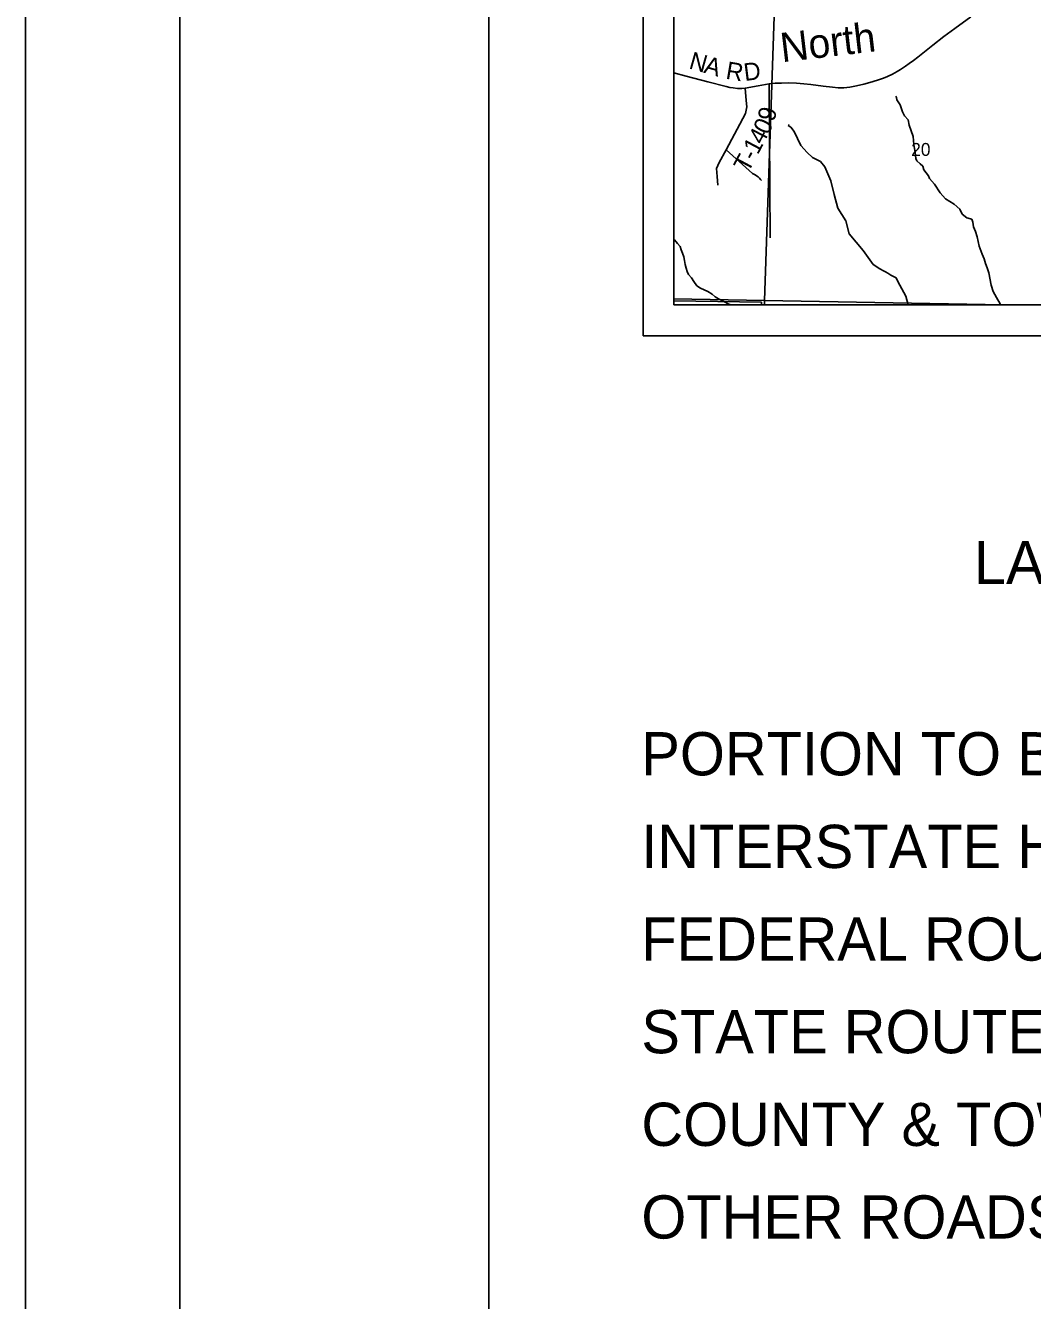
# Model space of a CAD drawing. Extents: x 0 to 34, y 0 to 22.
# Drawn here: x 0 to 3.261, y 10.876 to 15.005 of the extents above; entities that cross this region are included whole.
import ezdxf

# ---------------------------------------------------------------- set-up
doc = ezdxf.new("R2010")
doc.units = 0
for name, color, linetype in [('Default', 7, 'Continuous'), ('GM_X_County_Road', 7, 'Continuous'), ('GM_X_County_Road_Text', 7, 'Continuous'), ('GM_X_Minor_River', 7, 'Continuous'), ('GM_X_Minor_River_Text', 7, 'Continuous'), ('GM_X_Section_Text', 7, 'Continuous'), ('GM_X_Township_Road', 7, 'Continuous'), ('GM_X_Township_Road_Text', 7, 'Continuous'), ('SH_Border', 7, 'Continuous'), ('SH_Cut_Line', 7, 'Continuous'), ('SH_Data', 7, 'Continuous'), ('SH_Text', 7, 'Continuous')]:
    doc.layers.add(name, color=color, linetype=linetype)

msp = doc.modelspace()

# ---------------------------------------------------------------- linework, layer by layer
at = {"layer": 'Default'}
for p, q in [((2.1, 19.1502), (2.1, 14.1)), ((2.1, 15.1312), (2.1, 14.1197)), ((2.3934, 14.1146), (2.428, 15.1288)), ((2.428, 15.1288), (2.3934, 14.1146)), ((2.1, 14.1197), (2.3934, 14.1146)), ((2.1, 14.1197), (2.1, 14.1)), ((2.3934, 14.1146), (2.1, 14.1197)), ((2.1, 14.1134), (2.1, 14.1)), ((2.384, 14.1091), (2.1, 14.1134)), ((2.1, 14.1), (2.3928, 14.1)), ((2.1, 14.1), (2.3837, 14.1)), ((2.1, 14.1), (6.7017, 14.1)), ((2.3837, 14.1), (2.384, 14.1091)), ((2.3928, 14.1), (2.3934, 14.1146)), ((2.3934, 14.1146), (2.3928, 14.1)), ((2.3928, 14.1), (3.167, 14.1)), ((2.3934, 14.1146), (3.167, 14.1)), ((3.167, 14.1), (2.3934, 14.1146)), ((3.167, 14.1), (3.3681, 14.1))]:
    msp.add_line(p, q, dxfattribs=at)
at = {"layer": 'GM_X_County_Road'}
for p, q in [((3.0096, 14.9958), (3.0609, 15.0334)), ((2.9744, 14.9692), (3.0096, 14.9958)), ((2.9381, 14.9413), (2.9744, 14.9692)), ((2.8893, 14.9028), (2.9381, 14.9413)), ((2.8337, 14.8626), (2.8496, 14.8729)), ((2.8496, 14.8729), (2.8622, 14.882)), ((2.8622, 14.882), (2.8759, 14.8919)), ((2.8759, 14.8919), (2.8893, 14.9028)), ((2.1, 14.8512), (2.1395, 14.8412)), ((2.1395, 14.8412), (2.2097, 14.8229)), ((2.2097, 14.8229), (2.2686, 14.807)), ((2.7147, 14.8154), (2.7416, 14.8229)), ((2.7416, 14.8229), (2.7652, 14.8297)), ((2.7652, 14.8297), (2.7787, 14.8341)), ((2.7787, 14.8341), (2.7918, 14.8395)), ((2.7918, 14.8395), (2.8075, 14.8472)), ((2.8075, 14.8472), (2.8224, 14.8556)), ((2.8224, 14.8556), (2.8337, 14.8626)), ((2.2686, 14.807), (2.2813, 14.8041)), ((2.2813, 14.8041), (2.2916, 14.8027)), ((2.2916, 14.8027), (2.3058, 14.8013)), ((2.3058, 14.8013), (2.3196, 14.8008)), ((2.3196, 14.8008), (2.331, 14.8021)), ((2.331, 14.8021), (2.3723, 14.8099)), ((2.3723, 14.8099), (2.4084, 14.8159)), ((2.4084, 14.8159), (2.4279, 14.8179)), ((2.4279, 14.8179), (2.4481, 14.8187)), ((2.4481, 14.8187), (2.4705, 14.8188)), ((2.4705, 14.8188), (2.4973, 14.8182)), ((2.4973, 14.8182), (2.5208, 14.8163)), ((2.5208, 14.8163), (2.5432, 14.8137)), ((2.5432, 14.8137), (2.5832, 14.8084)), ((2.5832, 14.8084), (2.6136, 14.805)), ((2.6136, 14.805), (2.6323, 14.8034)), ((2.6323, 14.8034), (2.6497, 14.8031)), ((2.6497, 14.8031), (2.6698, 14.8052)), ((2.6698, 14.8052), (2.6913, 14.8097)), ((2.6913, 14.8097), (2.7147, 14.8154))]:
    msp.add_line(p, q, dxfattribs=at)
at = {"layer": 'GM_X_Minor_River'}
for p, q in [((2.8204, 14.7723), (2.8189, 14.7757)), ((2.8221, 14.7644), (2.8204, 14.7723)), ((2.8322, 14.7478), (2.8221, 14.7644)), ((2.8398, 14.7259), (2.8322, 14.7478)), ((2.8461, 14.712), (2.8398, 14.7259)), ((2.858, 14.6996), (2.8461, 14.712)), ((2.8617, 14.6826), (2.858, 14.6996)), ((2.4697, 14.681), (2.4727, 14.6848)), ((2.4785, 14.6758), (2.4697, 14.681)), ((2.4894, 14.6619), (2.4785, 14.6758)), ((2.5113, 14.6163), (2.4894, 14.6619)), ((2.8748, 14.6459), (2.8617, 14.6826)), ((2.531, 14.5942), (2.5113, 14.6163)), ((2.8768, 14.6197), (2.8748, 14.6459)), ((2.8807, 14.5932), (2.8768, 14.6197)), ((2.5491, 14.5778), (2.531, 14.5942)), ((2.5746, 14.5642), (2.5491, 14.5778)), ((2.8833, 14.5739), (2.8807, 14.5932)), ((2.5889, 14.5477), (2.5746, 14.5642)), ((2.6079, 14.5016), (2.5889, 14.5477)), ((2.8865, 14.5663), (2.8833, 14.5739)), ((2.8976, 14.5574), (2.8865, 14.5663)), ((2.906, 14.5495), (2.8976, 14.5574)), ((2.9093, 14.5378), (2.906, 14.5495)), ((2.9244, 14.5187), (2.9093, 14.5378)), ((2.6192, 14.4581), (2.6079, 14.5016)), ((2.9276, 14.5096), (2.9244, 14.5187)), ((2.9437, 14.4916), (2.9276, 14.5096)), ((2.631, 14.4131), (2.6192, 14.4581)), ((2.962, 14.4627), (2.9437, 14.4916)), ((2.979, 14.4432), (2.962, 14.4627)), ((2.6567, 14.3725), (2.631, 14.4131)), ((3.0073, 14.4262), (2.979, 14.4432)), ((3.0257, 14.4098), (3.0073, 14.4262)), ((3.0336, 14.3943), (3.0257, 14.4098)), ((2.6669, 14.3301), (2.6567, 14.3725)), ((3.0489, 14.382), (3.0336, 14.3943)), ((3.0607, 14.3784), (3.0489, 14.382)), ((3.0649, 14.3777), (3.0607, 14.3784)), ((3.0677, 14.3686), (3.0649, 14.3777)), ((3.0702, 14.3535), (3.0677, 14.3686)), ((2.7125, 14.2765), (2.6669, 14.3301)), ((3.0769, 14.338), (3.0702, 14.3535)), ((3.0818, 14.3202), (3.0769, 14.338)), ((2.1018, 14.3106), (2.1, 14.3128)), ((2.1113, 14.2987), (2.1018, 14.3106)), ((2.1196, 14.2891), (2.1113, 14.2987)), ((2.1237, 14.2786), (2.1196, 14.2891)), ((3.0887, 14.2899), (3.0818, 14.3202)), ((3.0986, 14.265), (3.0887, 14.2899)), ((2.1278, 14.2677), (2.1237, 14.2786)), ((2.132, 14.2564), (2.1278, 14.2677)), ((2.1343, 14.2436), (2.132, 14.2564)), ((2.7446, 14.2314), (2.7125, 14.2765)), ((3.1046, 14.2499), (3.0986, 14.265)), ((3.109, 14.2348), (3.1046, 14.2499)), ((2.1366, 14.2311), (2.1343, 14.2436)), ((2.1392, 14.2194), (2.1366, 14.2311)), ((2.143, 14.2081), (2.1392, 14.2194)), ((2.1475, 14.1983), (2.143, 14.2081)), ((2.7664, 14.217), (2.7446, 14.2314)), ((2.779, 14.2103), (2.7664, 14.217)), ((2.7851, 14.2074), (2.779, 14.2103)), ((2.7924, 14.2033), (2.7851, 14.2074)), ((2.802, 14.1966), (2.7924, 14.2033)), ((3.1145, 14.2201), (3.109, 14.2348)), ((3.1194, 14.2038), (3.1145, 14.2201)), ((3.1269, 14.1644), (3.1194, 14.2038)), ((2.157, 14.1876), (2.1475, 14.1983)), ((2.1642, 14.1761), (2.157, 14.1876)), ((2.1745, 14.1616), (2.1642, 14.1761)), ((2.8191, 14.1882), (2.802, 14.1966)), ((2.825, 14.1757), (2.8191, 14.1882)), ((2.8508, 14.1283), (2.825, 14.1757)), ((3.1333, 14.1436), (3.1269, 14.1644)), ((2.1861, 14.1547), (2.1745, 14.1616)), ((2.1973, 14.1493), (2.1861, 14.1547)), ((2.2093, 14.1433), (2.1973, 14.1493)), ((2.2236, 14.135), (2.2093, 14.1433)), ((2.2338, 14.1265), (2.2236, 14.135)), ((2.2443, 14.12), (2.2338, 14.1265)), ((2.8584, 14.1), (2.8508, 14.1283)), ((3.145, 14.1244), (3.1333, 14.1436)), ((3.1559, 14.1033), (3.145, 14.1244)), ((2.2551, 14.115), (2.2443, 14.12)), ((2.2659, 14.1093), (2.2551, 14.115)), ((2.2759, 14.1039), (2.2659, 14.1093)), ((2.283, 14.1), (2.2759, 14.1039)), ((3.1573, 14.1), (3.1559, 14.1033))]:
    msp.add_line(p, q, dxfattribs=at)
at = {"layer": 'GM_X_Township_Road'}
for p, q in [((2.3337, 14.7617), (2.331, 14.8021)), ((2.4112, 14.3179), (2.4084, 14.8159)), ((2.3314, 14.7196), (2.3361, 14.7414)), ((2.3361, 14.7414), (2.3337, 14.7617)), ((2.269, 14.6027), (2.3314, 14.7196)), ((2.2464, 14.5614), (2.269, 14.6027)), ((2.269, 14.6027), (2.3548, 14.526)), ((2.2379, 14.5419), (2.2464, 14.5614)), ((2.2394, 14.5162), (2.2379, 14.5419)), ((2.2418, 14.4881), (2.2394, 14.5162)), ((2.3548, 14.526), (2.3587, 14.5239)), ((2.3587, 14.5239), (2.3633, 14.5211)), ((2.3633, 14.5211), (2.3677, 14.518)), ((2.3677, 14.518), (2.3723, 14.5144)), ((2.3723, 14.5144), (2.3766, 14.5104)), ((2.3766, 14.5104), (2.3801, 14.5067)), ((2.3801, 14.5067), (2.3836, 14.5026))]:
    msp.add_line(p, q, dxfattribs=at)
at = {"layer": 'SH_Border'}
for points in [[(0.5, 21.5), (1.5, 21.5), (1.5, 0.5), (0.5, 0.5)], [(1.5, 21.5), (33.5, 21.5), (33.5, 0.5), (1.5, 0.5)]]:
    msp.add_lwpolyline(points, close=True, dxfattribs=at)
at = {"layer": 'SH_Cut_Line'}
for p, q in [((2.1, 20.9), (2.1, 14.1)), ((2.1, 14.1), (6.7017, 14.1))]:
    msp.add_line(p, q, dxfattribs=at)
msp.add_lwpolyline([(0, 0), (34, 0), (34, 22), (0, 22)], close=True, dxfattribs=at)
at = {"layer": 'SH_Data'}
for p, q in [((2, 21), (2, 14)), ((2.1, 20.9), (2.1, 14.1)), ((2.1, 14.1), (8.9, 14.1)), ((2.1, 14.1), (2.1, 14.1)), ((2, 14), (9, 14))]:
    msp.add_line(p, q, dxfattribs=at)

# ---------------------------------------------------------------- texts
at = {"layer": 'GM_X_County_Road_Text'}
for s, rotation, p in [('N', 344.1762, (2.1456, 14.8665)), ('A', 344.1846, (2.1938, 14.8528)), ('R', 350.5919, (2.2655, 14.833)), ('D', 7.2488, (2.3295, 14.8251))]:
    msp.add_text(s, height=0.0568, rotation=rotation, dxfattribs=at).set_placement(p)
at = {"layer": 'GM_X_Minor_River_Text'}
msp.add_text('North', height=0.09471, rotation=6.7071, dxfattribs=at).set_placement((2.4498, 14.8858))
at = {"layer": 'GM_X_Section_Text'}
msp.add_text('20', height=0.04186, rotation=0, dxfattribs=at).set_placement((2.8684, 14.5827))
at = {"layer": 'GM_X_Township_Road_Text'}
for s, rotation, p in [('9', 75.8528, (2.4246, 14.6918)), ('0', 64.0846, (2.405, 14.6484)), ('4', 62.612, (2.3881, 14.6159)), ('1', 62.0795, (2.3715, 14.5845)), ('T', 61.892, (2.3404, 14.5262)), ('-', 61.9157, (2.3604, 14.5637))]:
    msp.add_text(s, height=0.0568, rotation=rotation, dxfattribs=at).set_placement(p)
at = {"layer": 'SH_Text'}
for s, p in [('LATITUDE:  40°26\'30"     LONGITUDE:  -80°39\'45"', (3.071, 13.1959)), ('PORTION TO BE IMPROVED', (1.9944, 12.5767)), ('INTERSTATE HIGHWAY', (1.9944, 12.2767)), ('FEDERAL ROUTES', (1.9944, 11.9767)), ('STATE ROUTES', (1.9944, 11.6767)), ('COUNTY & TOWNSHIP ROADS', (1.9944, 11.3767)), ('OTHER ROADS', (1.9944, 11.0767))]:
    msp.add_text(s, height=0.14, dxfattribs=at).set_placement(p)

doc.saveas('drawing.dxf')
